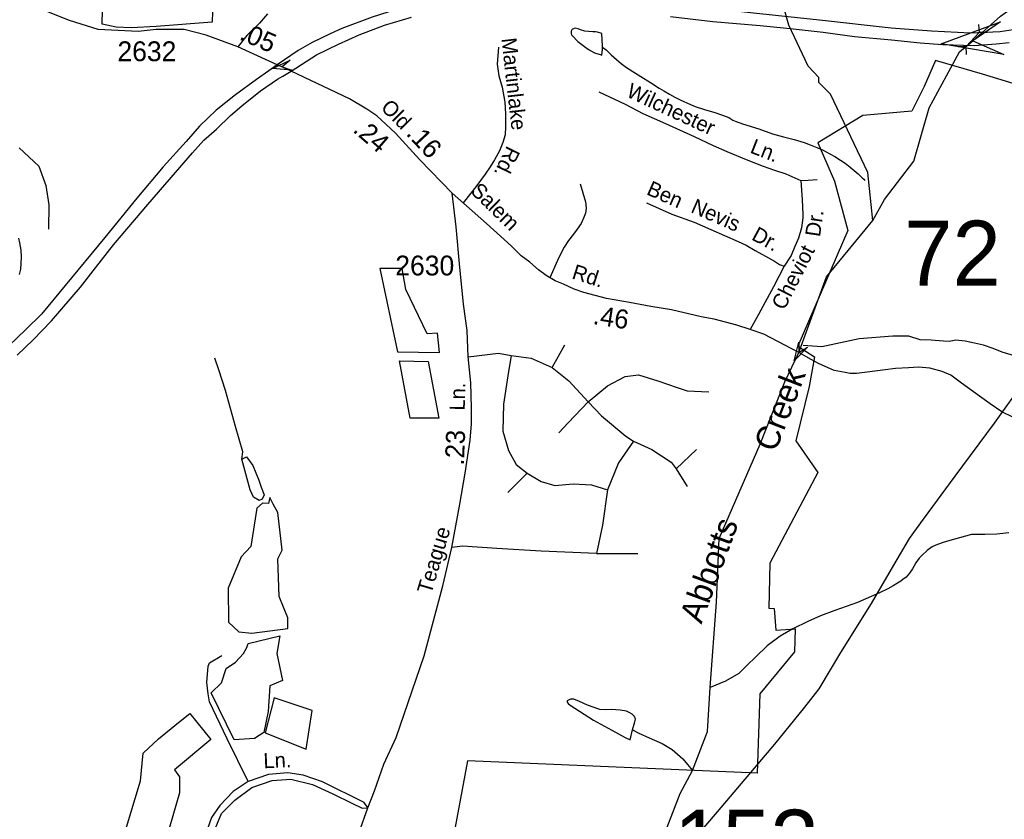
# Model space of a CAD drawing. Extents: x 1547597 to 1699558, y 810033 to 920809.
# Drawn here: x 1676262 to 1682473, y 846092 to 851135 of the extents above; entities that cross this region are included whole.
import ezdxf

# ---------------------------------------------------------------- set-up
doc = ezdxf.new("R2010")
doc.units = 0
for name, color, linetype in [('Exist Boundary Political City Limit New', 7, 'Continuous'), ('Exist Boundary Political City Limit New Hole', 7, 'Continuous'), ('Exist Hydrographic Creek Single Shore', 7, 'Continuous'), ('Exist Hydrographic Creek Single Shore Label', 7, 'Continuous'), ('Exist Hydrographic Misc Water Feature', 7, 'Continuous'), ('Exist Hydrographic Pond Under 1500 Sq Ft', 7, 'Continuous'), ('Exist Road Non-System Type 51', 7, 'Continuous'), ('Exist Road Non-System Type 51 Label', 7, 'Continuous'), ('Exist Road Primary Interstate Divided Center Attributed', 7, 'Continuous'), ('Exist Road Primary Interstate Shield CELL', 7, 'Continuous'), ('Exist Road Secondary Mileage Hundredths English Label', 7, 'Continuous'), ('Exist Road Secondary Structure Culvert Attributed CELL', 7, 'Continuous'), ('Exist Road Secondary Structure Culvert CELL', 7, 'Continuous'), ('Exist Road Secondary Structure Standard Bridge Attributed CELL', 7, 'Continuous'), ('Exist Road Secondary Structure Standard Bridge Number Label', 7, 'Continuous'), ('Exist Road Secondary Type 51 Attributed', 7, 'Continuous'), ('Exist Road Secondary Type 51 Label', 7, 'Continuous'), ('Exist Road Secondary Type 51 Number Label', 7, 'Continuous'), ('Exist Utilities Electrical Transmission Line', 7, 'Continuous'), ('Map Preparation Boundary City Limit Buffer Line', 7, 'Continuous')]:
    doc.layers.add(name, color=color, linetype=linetype)

msp = doc.modelspace()

# ---------------------------------------------------------------- linework, layer by layer
at = {"layer": 'Exist Boundary Political City Limit New'}
for points in [[(1683366.9, 850997.3), (1682948.6, 851005.2), (1682786.4, 850960), (1682625.9, 850702.5), (1682334.9, 850791.1), (1682039.1, 850876.4), (1681966.1, 850713.5), (1681888.2, 850558.4)], [(1681888.2, 850558.4), (1681580.1, 850530.9), (1681296.8, 850357.3), (1681401.2, 850115.7), (1681486.2, 849806)], [(1681486.2, 849806), (1681169.7, 849075.2), (1681276, 849009.5), (1681241.6, 848821.5), (1681157.3, 848478.3), (1681295.7, 848279.6), (1680993.7, 847708.3), (1680986.9, 847424.8), (1681020.9, 847420.7), (1681030.6, 847284.1), (1681154.3, 847292.8), (1681148.2, 847149.1), (1680930.9, 846882.7), (1680913.7, 846382.7), (1679086.6, 846460.7), (1678666.9, 844201)]]:
    msp.add_lwpolyline(points, dxfattribs=at)
at = {"layer": 'Exist Boundary Political City Limit New Hole'}
msp.add_lwpolyline([(1676785.6, 851288.2), (1677481.6, 851322.4), (1677475.9, 851119.8), (1677122.1, 851091.3), (1676965.3, 851082.7), (1676871.1, 851088.5), (1676782.7, 851105.6)], close=True, dxfattribs=at)
for points in [[(1678831, 849153.4), (1678697.3, 849432.8), (1678675.3, 849565), (1678533.3, 849565), (1678645.9, 849041.1), (1678910.3, 849036.2), (1678898, 849158.6), (1678831, 849153.4)], [(1678839.1, 848979.1), (1678905.6, 848622.6), (1678725.4, 848621.7), (1678658, 848983), (1678839.1, 848979.1)], [(1677867.3, 846858.9), (1677809.3, 846638.3), (1678068.4, 846533.9), (1678107, 846777.7), (1677867.3, 846858.9)]]:
    msp.add_lwpolyline(points, dxfattribs=at)
at = {"layer": 'Exist Hydrographic Creek Single Shore'}
for points in [[(1681642.7, 849867.9), (1681716.7, 849999.8), (1681798.3, 850108.1), (1681901.6, 850241.5), (1681999.5, 850578.2), (1682190.3, 850931.9), (1682273.2, 851001.1), (1682449.4, 851156.7), (1682833.6, 851434.8), (1683049.2, 851851.6), (1683292.2, 852726.5), (1683543.8, 853705), (1683645.2, 854252.4)], [(1679433, 844576.1), (1679584.3, 844790.4), (1680171, 845502.8), (1680274.4, 845685.2), (1680299.6, 845923.2), (1680428.7, 846255.5), (1680505.2, 846399.2), (1680600.1, 846645.7), (1680616.7, 846922.6), (1680657.6, 847462.1), (1680673.4, 847863.4), (1680933.1, 848457.5), (1681088.8, 848850.6), (1681176.8, 849035.9), (1681351.3, 849513.9), (1681642.7, 849867.9)]]:
    msp.add_lwpolyline(points, dxfattribs=at)
at = {"layer": 'Exist Hydrographic Misc Water Feature'}
for points in [[(1681642.7, 849867.9), (1681612.7, 850170.4), (1681375.6, 850664.3), (1681301.7, 850738.1), (1681301.7, 850770.9), (1681235.7, 850841.2), (1681113.7, 851099.7), (1680936.6, 851727), (1680658.7, 852205.3)], [(1679938.1, 850961.9), (1679938.6, 850966.8), (1679933.2, 851048.2), (1679907.5, 851055.3), (1679893.1, 851057.2), (1679877, 851057.6), (1679849.1, 851059.8), (1679827, 851061.9), (1679799.2, 851071.4), (1679785, 851077.4), (1679765.1, 851080.3), (1679749.1, 851075.7), (1679743.9, 851071), (1679741, 851062), (1679739.5, 851047.2), (1679743.3, 851038.9), (1679748.7, 851032.3), (1679782.7, 850997.9), (1679832.5, 850959.1), (1679853.2, 850944.8), (1679888.4, 850925.2), (1679922.5, 850914.6), (1679934.5, 850911.1), (1679937, 850947.2), (1679938.1, 850961.9)], [(1679938.1, 850961.9), (1679960.2, 850945.1), (1679991.9, 850912.5), (1680025.8, 850883.8), (1680055.5, 850857.8), (1680089.2, 850833.3), (1680147, 850796.8), (1680180.8, 850776.5), (1680240.5, 850738.3), (1680296.2, 850701.9), (1680324, 850685.7), (1680359.9, 850665.3), (1680393.7, 850646.6), (1680427.6, 850630.3), (1680493.4, 850600.2), (1680523.3, 850587.3), (1680581.1, 850568.9), (1680647.1, 850548.7), (1680688.8, 850533.9), (1680718.7, 850523.4), (1680734.5, 850517.4), (1680746.5, 850509.8), (1680760.6, 850501.2), (1680780.6, 850493.4), (1680820.4, 850478.7), (1680924.2, 850446.2), (1681009.9, 850414.9), (1681079.6, 850396.3), (1681148, 850379.3), (1681209.4, 850359.2), (1681247.3, 850345.2), (1681291, 850328.8), (1681325.1, 850314.1), (1681372.6, 850287.7), (1681402.8, 850271.6), (1681438.4, 850249.5), (1681468.3, 850229.2), (1681500.1, 850204.7), (1681551.7, 850162.6), (1681575.4, 850138.4), (1681585.5, 850128.3), (1681593.6, 850120.8)], [(1682536.5, 849015.8), (1682458.8, 849038.8), (1682401.2, 849062.1), (1682341.3, 849083.1), (1682283.7, 849094), (1682225.7, 849106.7), (1682165.9, 849113.7), (1682123.7, 849106.3), (1682089.7, 849107), (1682011.9, 849114.3), (1681941.8, 849115.8), (1681870.9, 849138.6), (1681769.3, 849138.6), (1681556, 849121.7), (1681322.4, 849070.8), (1681203.9, 849081)], [(1677662.1, 848363.9), (1677670.3, 848410.1), (1677622.5, 848568.7), (1677559.9, 848797.2), (1677518.6, 848927.7), (1677492.2, 849000.4)], [(1677772.6, 848103), (1677736.3, 848122.8), (1677716.5, 848170.7), (1677662.1, 848363.9), (1677691.8, 848377.1), (1677733, 848324.3), (1677771, 848230.1), (1677784.2, 848187.2), (1677804, 848137.7), (1677790.8, 848111.2), (1677772.6, 848103)], [(1682501.5, 847898.1), (1682425.4, 847891.4), (1682349.3, 847888.8), (1682265.3, 847888.1), (1682114.3, 847846.9), (1682080.1, 847835.3), (1682041.3, 847820.4), (1682017.4, 847810.2), (1681986.6, 847787.9), (1681954.8, 847759), (1681936.5, 847739.7), (1681914.2, 847709.8), (1681893.7, 847671.6), (1681875.5, 847644), (1681853.3, 847620), (1681833.1, 847604.7), (1681818.9, 847594.4), (1681798.8, 847580.8), (1681772.5, 847564.9), (1681738.6, 847545.9), (1681685.7, 847520.8), (1681545.5, 847459.6), (1681402.8, 847408.3), (1681312.3, 847375.7), (1681233.5, 847338.7), (1681138.7, 847293), (1681057.9, 847246.3), (1680976.8, 847185.5), (1680905.6, 847116.4), (1680848.7, 847061.8), (1680797.7, 847012), (1680714.7, 846963.6), (1680616.7, 846922.6)], [(1680127.2, 846656.3), (1680142.4, 846706.9), (1680146.6, 846724.8), (1680139.9, 846739.7), (1680126.1, 846754.8), (1680106.7, 846766.7), (1680089.4, 846773.6), (1680049.5, 846781), (1679995.6, 846783.8), (1679959.4, 846782), (1679921.5, 846784.4), (1679844, 846812.3), (1679792.3, 846834.6), (1679756.6, 846849.3), (1679736.6, 846849.7), (1679722.5, 846844.2), (1679715.9, 846840.3), (1679714.3, 846832.1), (1679720.8, 846822.1), (1679734, 846812), (1679880.4, 846717.1), (1679997.7, 846654.1), (1680080.6, 846608), (1680112.4, 846593.4), (1680127.2, 846656.3)], [(1680127.2, 846656.3), (1680167.1, 846636.6), (1680232.7, 846605.7), (1680314.2, 846570.5), (1680377.4, 846533), (1680444.5, 846474.2), (1680474, 846437.5), (1680505.2, 846399.2)]]:
    msp.add_lwpolyline(points, dxfattribs=at)
at = {"layer": 'Exist Hydrographic Pond Under 1500 Sq Ft'}
for points in [[(1677831.7, 848083), (1677793.5, 848086), (1677758.2, 848053.6), (1677720, 847812.4), (1677658.3, 847747.7), (1677576, 847550.6), (1677578.9, 847335.8), (1677643.6, 847274.1), (1677725.9, 847265.2), (1677952.2, 847294.7), (1677952.2, 847362.3), (1677899.3, 847497.6), (1677890.5, 847735.9), (1677916.9, 847788.9), (1677890.5, 848027.1), (1677861.1, 848080.1), (1677840.5, 848121.3), (1677831.7, 848083)], [(1677702.4, 847202), (1677902.2, 847249.1), (1677884.6, 847137.3), (1677919.9, 846966.7), (1677840.5, 846934.3), (1677828.7, 846772.5), (1677802.3, 846640.1), (1677743.5, 846601.9), (1677614.2, 846593.1), (1677470.2, 846890.2), (1677534.8, 846952), (1677564.2, 847043.1), (1677623, 847084.3), (1677673, 847137.3), (1677693.5, 847175.5), (1677702.4, 847202)], [(1676929.4, 846021.2), (1677023.4, 846336), (1677041, 846509.5), (1677138, 846600.7), (1677264.4, 846703.7), (1677335, 846759.6)], [(1677335, 846759.6), (1677467.2, 846594.8), (1677238, 846403.6), (1677270.3, 846359.5), (1677270.3, 846259.5), (1677161.6, 845888.8)]]:
    msp.add_lwpolyline(points, dxfattribs=at)
at = {"layer": 'Exist Road Non-System Type 51'}
for p, q in [((1679620.8, 848942.4), (1679700.1, 849085.2)), ((1680403, 848302.3), (1680529.9, 848424)), ((1679462.3, 848275.9), (1679340.7, 848154.2)), ((1680403, 848302.3), (1680471.8, 848191.2)), ((1679900.9, 847768), (1680159.9, 847768))]:
    msp.add_line(p, q, dxfattribs=at)
for points in [[(1679282.5, 850960.4), (1679274.3, 850854.5), (1679284.8, 850780.3), (1679305.4, 850709.8), (1679321.5, 850615.4), (1679326, 850541.3), (1679326.4, 850459.3), (1679323.4, 850409.3), (1679310.3, 850359.5), (1679289.3, 850307.9), (1679256.1, 850250.6), (1679229.2, 850207.1), (1679198.2, 850159.7), (1679167.4, 850120.3), (1679138.6, 850080.9), (1679107.8, 850041.5), (1679059.6, 849979.8)], [(1679915.2, 850679.4), (1680081.7, 850602), (1680192.6, 850543.8), (1680335.4, 850480.8), (1680515.9, 850397.1), (1680636.8, 850340.7), (1680722.1, 850302.9), (1680855, 850248.2), (1680952.3, 850210.2), (1681023.9, 850184.7), (1681093.5, 850163.3), (1681188.7, 850121.4)], [(1676257.5, 850327), (1676381.6, 850210.6), (1676427.3, 850088.8), (1676446.3, 849966.9), (1676442.5, 849814.5)], [(1679797.4, 850099.5), (1679831.1, 849986.8), (1679834.3, 849946.7), (1679831.7, 849914.7), (1679819, 849883), (1679804.3, 849849.3), (1679777.6, 849813.8), (1679754.9, 849782.2), (1679724.1, 849742.8), (1679697.2, 849699.4), (1679674.4, 849659.8), (1679653.5, 849616.2), (1679606.2, 849507)], [(1681188.7, 850121.4), (1681198.2, 849999.1), (1681202.4, 849909), (1681201.9, 849885), (1681192.6, 849821.1), (1681173.3, 849757.5), (1681150.2, 849703.9), (1681127.1, 849648.4), (1681083.7, 849581.2)], [(1681188.7, 850121.4), (1681234.7, 850122.4), (1681292.9, 850127.3)], [(1680215.2, 849979), (1680375.9, 849907.7), (1680516.9, 849856.8), (1680622, 849810.7), (1680794.6, 849735.2), (1680844.2, 849712.1), (1680901.5, 849679), (1680966.9, 849643.6), (1681022.3, 849612.5), (1681053.9, 849591.8), (1681083.7, 849581.2)], [(1681083.7, 849581.2), (1681017, 849450.5), (1680965, 849353.5), (1680921.4, 849276.4), (1680868.8, 849181)], [(1679090.4, 849008.7), (1679282.6, 849032.3), (1679361.9, 849016.4)], [(1679361.9, 849016.4), (1679340.7, 848889.5), (1679314.3, 848709.6), (1679309, 848540.3), (1679346, 848418.7), (1679393.6, 848328.8), (1679462.3, 848275.9)], [(1679361.9, 849016.4), (1679488.7, 849000.6), (1679620.8, 848942.4)], [(1679620.8, 848942.4), (1679726.5, 848857.7), (1679848.1, 848725.5)], [(1679848.1, 848725.5), (1679969.7, 848826), (1680080.6, 848884.2), (1680165.2, 848894.8), (1680286.8, 848857.7), (1680408.3, 848815.4), (1680471.8, 848794.3), (1680609.2, 848789)], [(1679848.1, 848725.5), (1679721.3, 848593.2), (1679663.1, 848529.8)], [(1679848.1, 848725.5), (1679932.7, 848635.6), (1680085.9, 848508.6), (1680133.5, 848476.9)], [(1680133.5, 848476.9), (1680038.4, 848339.3), (1679969.7, 848170.1)], [(1680133.5, 848476.9), (1680249.8, 848424), (1680371.3, 848344.6), (1680403, 848302.3)], [(1679462.3, 848275.9), (1679552.1, 848223), (1679636.7, 848196.5), (1679753, 848207.1), (1679869.2, 848201.8), (1679969.7, 848170.1)], [(1679969.7, 848170.1), (1679937.9, 847947.9), (1679900.9, 847768)], [(1679900.9, 847768), (1679552.1, 847783.9), (1679272, 847799.8), (1679055.3, 847815.6), (1678988.1, 847807.1)], [(1677703.7, 846330.3), (1677570.1, 846599.4), (1677459.6, 846833), (1677449.7, 846884.2), (1677441.5, 846955.2), (1677449.7, 847057.5), (1677458, 847079), (1677537.2, 847125.2)], [(1676994.8, 844555), (1677027.6, 844574.5), (1677058.9, 844657.1), (1677106.8, 844934.5), (1677131.5, 845063.3), (1677159.5, 845148.4), (1677250.3, 845394.5), (1677360.7, 845682.5), (1677469.6, 845971.5), (1677535.4, 846129), (1677617.9, 846213.2), (1677726.8, 846292.5), (1677853.9, 846337.1), (1677972.7, 846345.3), (1678108, 846312.3), (1678236.7, 846252.9), (1678357.1, 846193.4), (1678421.5, 846162), (1678457.7, 846165.1)], [(1678457.7, 846165.1), (1678434.6, 846198.1), (1678172.3, 846328.6), (1678050.2, 846369.9), (1677952.8, 846384.7), (1677830.7, 846374.8), (1677703.7, 846330.3)], [(1677703.7, 846330.3), (1677608.2, 846268.1), (1677524.1, 846180.5), (1677471.3, 846102.9), (1677395.4, 845889.9), (1677327.8, 845718.8), (1677212.3, 845401.8), (1677131.6, 845171.7), (1677095.3, 845084.2), (1677087.1, 844998.3), (1677009.6, 844644.1), (1676994.8, 844555)]]:
    msp.add_lwpolyline(points, dxfattribs=at)
at = {"layer": 'Exist Road Primary Interstate Divided Center Attributed'}
for points in [[(1682528.9, 851071.6), (1682446.6, 851058.9), (1682258.6, 851048.7), (1682013.2, 851061.4), (1681758.7, 851081.7), (1681306.6, 851132.6), (1680890, 851175.8), (1680549.1, 851213.9), (1680361.2, 851234.2), (1680029.9, 851269.8), (1679758.1, 851295.2), (1679560, 851305.4), (1679402.5, 851307.9), (1679238.9, 851302.9), (1679076.4, 851287.6), (1678931.6, 851269.8), (1678790.9, 851244.4), (1678636.9, 851198.6), (1678484.5, 851150.4), (1678293, 851079.2), (1678219.6, 851045.7), (1678106.4, 850990.6), (1678018.7, 850939.4), (1677886.6, 850850.7)], [(1677973.6, 850810.8), (1678133, 850914), (1678272.7, 850980.1), (1678402.2, 851038.5), (1678562.5, 851100.8), (1678733.5, 851150.4)], [(1680366.2, 851155.4), (1680632.9, 851122.4), (1680933.2, 851097), (1681121.2, 851079.2), (1681329.4, 851056.3), (1681527.6, 851028.4), (1681761.3, 851008), (1681942.1, 850987.7), (1682081.8, 850977.5), (1682282.5, 850972.4), (1682421.2, 850982.6), (1682503.5, 850990.2)], [(1677886.6, 850850.7), (1677834, 850812.8), (1677755.1, 850756.7), (1677622, 850660.5), (1677501.4, 850564.6), (1677395.5, 850463.9), (1677311.6, 850365.5), (1677166, 850206), (1677000.4, 850009.9), (1676798.9, 849761.4), (1676547.7, 849457.6), (1676399.3, 849277.7), (1676300.2, 849180.1), (1676193.3, 849077.9)], [(1676246.8, 849020), (1676345.8, 849116), (1676462.5, 849236.4), (1676645.1, 849447), (1676740.9, 849570.8), (1676854.1, 849714.4), (1677069.4, 849968.5), (1677351.4, 850294.8), (1677424.2, 850374), (1677504, 850445), (1677591.1, 850529.8), (1677663.2, 850590.8), (1677781.3, 850686.6), (1677887.4, 850758.7), (1677922, 850778.8), (1677973.6, 850810.8)]]:
    msp.add_lwpolyline(points, dxfattribs=at)
at = {"layer": 'Exist Road Primary Interstate Shield CELL'}
msp.add_lwpolyline([(1676261.1, 849528), (1676268.1, 849562.3), (1676271.7, 849597.9), (1676274.1, 849637.5), (1676271.4, 849682.1), (1676263.6, 849727.6), (1676256.4, 849756)], dxfattribs=at)
at = {"layer": 'Exist Road Secondary Structure Culvert Attributed CELL'}
msp.add_lwpolyline([(1682468.6, 850915.9), (1682074.1, 850981.9), (1682448.8, 851122), (1682273.2, 851001.1)], close=True, dxfattribs=at)
at = {"layer": 'Exist Road Secondary Structure Culvert CELL'}
for p, q in [((1682310.2, 851104.4), (1682313.5, 851053.7)), ((1682231.3, 850965.1), (1682313.5, 851053.7)), ((1682364.3, 851054.3), (1682313.5, 851053.7)), ((1682180.5, 850964.6), (1682231.3, 850965.1)), ((1682234.5, 850914.4), (1682231.3, 850965.1))]:
    msp.add_line(p, q, dxfattribs=at)
at = {"layer": 'Exist Road Secondary Structure Standard Bridge Attributed CELL'}
for points in [[(1677978.4, 850816.7), (1677856.9, 850827.1), (1677967.3, 850878.8), (1677917, 850837.8)], [(1681231.8, 849070.5), (1681147.4, 848982.4), (1681176.4, 849100.9), (1681176.8, 849035.9)]]:
    msp.add_lwpolyline(points, close=True, dxfattribs=at)
at = {"layer": 'Exist Road Secondary Type 51 Attributed'}
msp.add_line((1677886.6, 850850.7), (1677637.7, 850963.2), dxfattribs=at)
for points in [[(1677637.7, 850963.2), (1677437.5, 851037.4), (1677299.6, 851072), (1677122.3, 851072), (1677008.3, 851060.6), (1676757.8, 851072), (1676576.2, 851129.3), (1676358.9, 851214.9), (1675930.2, 851451.3), (1675823.4, 851504.7), (1675603.4, 851613.2), (1675235.4, 851814.8), (1675173.9, 851842), (1674997.7, 851941.7), (1674856.9, 852002.5), (1674707.9, 852051.6)], [(1677825.7, 851170.9), (1677773.8, 851113.3), (1677695.5, 851034), (1677637.7, 850963.2)], [(1677973.6, 850810.8), (1677930.7, 850831.7), (1677886.6, 850850.7)], [(1678990.4, 850041.3), (1678785.5, 850250.5), (1678632.8, 850418.1), (1678514, 850529), (1678450.7, 850570.9), (1678342.3, 850635), (1677973.6, 850810.8)], [(1678401.7, 846004.9), (1678457.7, 846165.1), (1678499, 846272.5), (1678559.3, 846439.7), (1678636.2, 846608.5), (1678812.3, 847124.1), (1678930, 847563.6), (1678988.1, 847807.1), (1679037.5, 848078.7), (1679070.9, 848274.4), (1679102.7, 848483.3), (1679111.5, 848585.5), (1679111.5, 848686.1), (1679108, 848844.7), (1679090.4, 849008.7), (1679084.2, 849175.5), (1679061.7, 849341.1), (1679035.6, 849594.9), (1679014.3, 849828.7), (1678990.4, 850041.3)], [(1681176.8, 849035.9), (1680956, 849151), (1680868.8, 849181), (1680785.7, 849208.8), (1680642.3, 849246), (1680559.9, 849261.9), (1680373.7, 849305.5), (1680242, 849326.1), (1680108.4, 849350.9), (1679962.6, 849376.7), (1679819.2, 849414), (1679759.8, 849435.3), (1679691.5, 849467.3), (1679638.4, 849488.6), (1679582.7, 849520.5), (1679534.9, 849557.7), (1679479.1, 849605.5), (1679426, 849645.4), (1679362.2, 849709.1), (1679205.6, 849850), (1678990.4, 850041.3)], [(1682526.4, 848627.7), (1682457.9, 848661.8), (1682382.3, 848712.3), (1682315.6, 848759.7), (1682202.9, 848842.8), (1682134.7, 848893.2), (1682080.9, 848916.5), (1682003.2, 848937.9), (1681930.3, 848944.2), (1681867.8, 848940.2), (1681787, 848935.5), (1681720, 848926.4), (1681606.9, 848911.1), (1681540.6, 848903), (1681501.1, 848903.2), (1681468.5, 848909.3), (1681398.5, 848922.9), (1681301, 848967.6), (1681253.4, 848991.3), (1681176.8, 849035.9)]]:
    msp.add_lwpolyline(points, dxfattribs=at)
at = {"layer": 'Exist Utilities Electrical Transmission Line'}
msp.add_lwpolyline([(1680393.6, 845824.9), (1680663.2, 846140), (1681024, 846566.3), (1681214.7, 846800.2), (1681304.1, 846915.2), (1681440.6, 847144), (1681634, 847453.8), (1681776.7, 847694.4), (1681874.6, 847863.3), (1681961.9, 847984.4), (1682162.9, 848256.3), (1682410.6, 848589.7), (1682605.7, 848863.6)], dxfattribs=at)
at = {"layer": 'Map Preparation Boundary City Limit Buffer Line'}
for points in [[(1683366.9, 850997.3), (1682948.6, 851005.2), (1682786.4, 850960), (1682625.9, 850702.5), (1682334.9, 850791.1), (1682039.1, 850876.4), (1681966.1, 850713.5), (1681888.2, 850558.4)], [(1681888.2, 850558.4), (1681580.1, 850530.9), (1681296.8, 850357.3), (1681401.2, 850115.7), (1681486.2, 849806)], [(1681486.2, 849806), (1681169.7, 849075.2), (1681276, 849009.5), (1681241.6, 848821.5), (1681157.3, 848478.3), (1681295.7, 848279.6), (1680993.7, 847708.3), (1680986.9, 847424.8), (1681020.9, 847420.7), (1681030.6, 847284.1), (1681154.3, 847292.8), (1681148.2, 847149.1), (1680930.9, 846882.7), (1680913.7, 846382.7), (1679086.6, 846460.7), (1678666.9, 844201)]]:
    msp.add_lwpolyline(points, dxfattribs=at)

# ---------------------------------------------------------------- texts
at = {"layer": 'Exist Hydrographic Creek Single Shore Label'}
for s, rotation, p in [('Creek', 68.84228, (1681029.2, 848402)), ('Abbotts', 69.81012, (1680562.2, 847319.6))]:
    msp.add_text(s, height=150, rotation=rotation, dxfattribs=at).set_placement(p)
at = {"layer": 'Exist Road Non-System Type 51 Label'}
for s, rotation, p in [('Martinlake', 276.397, (1679300, 851015.6)), ('Wilchester', 335.12232, (1680082.2, 850652.5)), ('Ln.', 338.6661, (1680863.1, 850297.9)), ('Rd.', 244.00097, (1679336.6, 850344.6)), ('Ben', 336.07442, (1680209.8, 850035.2)), ('Nevis', 336.37336, (1680489.1, 849922.6)), ('Dr.', 81.72128, (1681309.5, 849761.6)), ('Dr.', 331.57272, (1680872.3, 849750.8)), ('Cheviot', 62.96343, (1681084.3, 849297.6)), ('Ln.', 2.41217, (1677800.9, 846414))]:
    msp.add_text(s, height=95, rotation=rotation, dxfattribs=at).set_placement(p)
at = {"layer": 'Exist Road Secondary Mileage Hundredths English Label'}
for s, rotation, p in [('.05', 336.42168, (1677641, 851012.2)), ('.24', 319.14066, (1678357.8, 850432.4)), ('.16', 313.10272, (1678694.2, 850412.5)), ('.46', 351.29337, (1679873, 849215.8)), ('.23', 87.76552, (1679063.5, 848322.4))]:
    msp.add_text(s, height=120, rotation=rotation, dxfattribs=at).set_placement(p)
at = {"layer": 'Exist Road Secondary Structure Standard Bridge Number Label'}
for s, p in [('72', (1681840.6, 849457.3)), ('153', (1680388.2, 845742.6))]:
    msp.add_text(s, height=410.1, dxfattribs=at).set_placement(p)
at = {"layer": 'Exist Road Secondary Type 51 Label'}
for s, rotation, p in [('Old', 314.74946, (1678534.3, 850574.9)), ('Salem', 315.64759, (1679099.9, 850048.2)), ('Rd.', 342.34226, (1679739.3, 849504.1)), ('Ln.', 88.63807, (1679068.8, 848668.9)), ('Teague', 73.51064, (1678857.7, 847507.9))]:
    msp.add_text(s, height=95, rotation=rotation, dxfattribs=at).set_placement(p)
at = {"layer": 'Exist Road Secondary Type 51 Number Label'}
for s, p in [('2632', (1676878.3, 850873)), ('2630', (1678631, 849521.9))]:
    msp.add_text(s, height=125, dxfattribs=at).set_placement(p)

doc.saveas('drawing.dxf')
